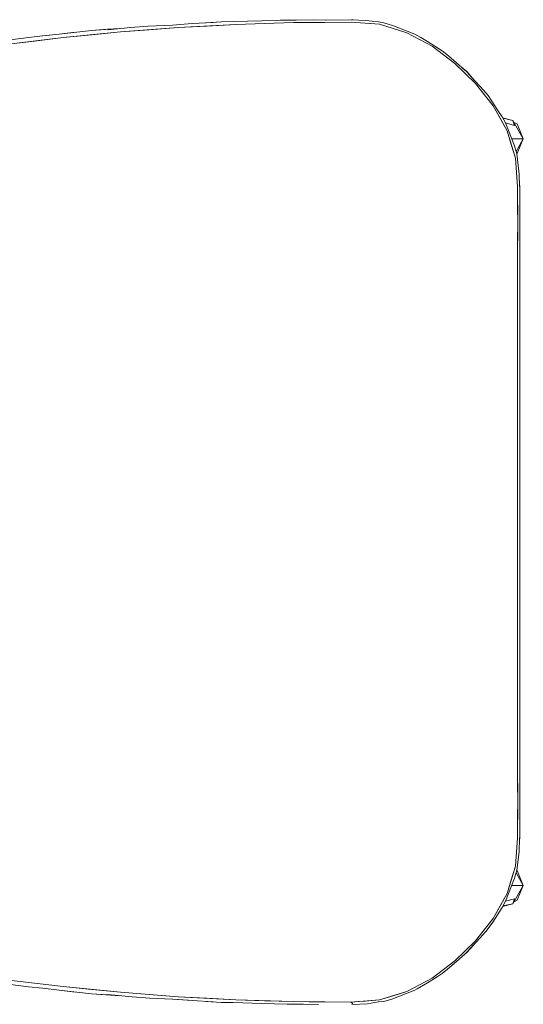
# Model space of a CAD drawing. Header units: millimetres. Extents: x 321 to 585, y -277 to 9.
# Tile 962 of 1056: x 353.497 to 353.992, y -4.408 to -3.44. Entities that reach past the tile are written whole.
import ezdxf

# ---------------------------------------------------------------- set-up
doc = ezdxf.new("R2010")
doc.units = ezdxf.units.MM
doc.header["$MEASUREMENT"] = 0
doc.layers.add('IFC-Elemento de mobília-Contorno', color=152, linetype='Continuous', lineweight=5)

msp = doc.modelspace()

# ---------------------------------------------------------------- linework, layer by layer
at = {"layer": 'IFC-Elemento de mobília-Contorno', "color": 7, "lineweight": 5}
for p, q in [((353.64699, -3.44535), (353.66623, -3.44398)), ((353.64699, -3.44535), (353.66623, -3.44398)), ((353.65235, -3.44787), (353.70906, -3.44482)), ((353.65235, -3.44787), (353.70906, -3.44482)), ((353.66623, -3.44398), (353.68692, -3.4428)), ((353.66623, -3.44398), (353.68692, -3.4428)), ((353.67941, -3.44322), (353.69493, -3.44221)), ((353.67941, -3.44322), (353.69493, -3.44221)), ((353.67996, -3.4432), (353.69493, -3.44221)), ((353.67996, -3.4432), (353.69493, -3.44221)), ((353.6807, -3.44634), (353.70906, -3.44482)), ((353.6807, -3.44634), (353.70906, -3.44482)), ((353.69493, -3.44221), (353.70651, -3.44199)), ((353.69493, -3.44221), (353.70651, -3.44199)), ((353.70651, -3.44199), (353.73488, -3.44118)), ((353.70651, -3.44199), (353.73488, -3.44118)), ((353.70906, -3.44482), (353.76581, -3.44304)), ((353.70906, -3.44482), (353.76581, -3.44304)), ((353.70906, -3.44482), (353.73743, -3.44393)), ((353.70906, -3.44482), (353.73743, -3.44393)), ((353.73488, -3.44118), (353.75261, -3.44068)), ((353.73488, -3.44118), (353.75261, -3.44068)), ((353.73743, -3.44393), (353.76581, -3.44304)), ((353.73743, -3.44393), (353.76581, -3.44304)), ((353.75261, -3.44068), (353.76837, -3.44052)), ((353.75261, -3.44068), (353.76837, -3.44052)), ((353.76581, -3.44304), (353.82254, -3.44256)), ((353.76581, -3.44304), (353.82254, -3.44256)), ((353.76581, -3.44304), (353.78126, -3.44291)), ((353.76581, -3.44304), (353.78126, -3.44291)), ((353.76837, -3.44052), (353.78519, -3.44027)), ((353.76837, -3.44052), (353.78519, -3.44027)), ((353.78126, -3.44291), (353.79671, -3.44278)), ((353.78126, -3.44291), (353.79671, -3.44278)), ((353.78519, -3.44027), (353.79855, -3.44055)), ((353.78519, -3.44027), (353.79855, -3.44055)), ((353.79671, -3.44278), (353.82254, -3.44256)), ((353.79671, -3.44278), (353.82254, -3.44256)), ((353.7976, -3.44053), (353.82289, -3.44012)), ((353.7976, -3.44053), (353.82289, -3.44012)), ((353.79769, -3.44053), (353.82291, -3.44012)), ((353.82254, -3.44256), (353.83653, -3.44361)), ((353.82254, -3.44256), (353.85052, -3.44464)), ((353.82254, -3.44256), (353.83653, -3.44361)), ((353.82254, -3.44256), (353.85052, -3.44464)), ((353.82289, -3.44012), (353.82445, -3.44028)), ((353.82289, -3.44012), (353.82445, -3.44028)), ((353.82291, -3.44012), (353.82449, -3.44028)), ((353.82291, -3.44012), (353.82449, -3.44028)), ((353.82331, -3.44023), (353.83693, -3.44075)), ((353.82331, -3.44023), (353.83693, -3.44075)), ((353.83653, -3.44361), (353.85052, -3.44464)), ((353.83653, -3.44361), (353.85052, -3.44464)), ((353.83693, -3.44075), (353.84945, -3.44238)), ((353.83693, -3.44075), (353.84945, -3.44238)), ((353.84945, -3.44238), (353.85486, -3.44321)), ((353.84945, -3.44238), (353.85486, -3.44321)), ((353.85052, -3.44464), (353.87735, -3.45294)), ((353.85052, -3.44464), (353.87735, -3.45294)), ((353.85486, -3.44321), (353.86415, -3.44606)), ((353.85486, -3.44321), (353.86415, -3.44606)), ((353.51906, -3.45614), (353.53529, -3.45427)), ((353.51906, -3.45614), (353.53529, -3.45427)), ((353.51938, -3.45611), (353.53529, -3.45427)), ((353.51938, -3.45611), (353.53529, -3.45427)), ((353.53529, -3.45427), (353.5671, -3.4506)), ((353.53529, -3.45427), (353.5671, -3.4506)), ((353.53529, -3.45427), (353.55119, -3.45243)), ((353.53529, -3.45427), (353.55119, -3.45243)), ((353.53921, -3.45777), (353.59572, -3.45219)), ((353.53921, -3.45777), (353.59572, -3.45219)), ((353.5671, -3.4506), (353.59507, -3.44876)), ((353.5671, -3.4506), (353.59507, -3.44876)), ((353.5671, -3.4506), (353.58308, -3.44955)), ((353.5671, -3.4506), (353.58308, -3.44955)), ((353.56746, -3.45497), (353.59572, -3.45219)), ((353.56746, -3.45497), (353.59572, -3.45219)), ((353.58308, -3.44955), (353.59503, -3.44876)), ((353.58308, -3.44955), (353.59503, -3.44876)), ((353.58315, -3.44993), (353.60557, -3.44773)), ((353.58315, -3.44993), (353.60557, -3.44773)), ((353.59247, -3.45251), (353.5925, -3.45251)), ((353.59247, -3.45251), (353.5925, -3.45251)), ((353.59572, -3.45219), (353.65235, -3.44787)), ((353.59572, -3.45219), (353.65235, -3.44787)), ((353.59572, -3.45219), (353.62404, -3.45003)), ((353.59572, -3.45219), (353.62404, -3.45003)), ((353.60557, -3.44773), (353.623, -3.44643)), ((353.60557, -3.44773), (353.623, -3.44643)), ((353.623, -3.44643), (353.64699, -3.44535)), ((353.623, -3.44643), (353.64699, -3.44535)), ((353.62404, -3.45003), (353.65235, -3.44787)), ((353.62404, -3.45003), (353.65235, -3.44787)), ((353.64698, -3.44535), (353.64702, -3.44535)), ((353.64698, -3.44535), (353.64702, -3.44535)), ((353.65235, -3.44787), (353.6807, -3.44634)), ((353.65235, -3.44787), (353.6807, -3.44634)), ((353.86394, -3.44879), (353.87735, -3.45294)), ((353.86394, -3.44879), (353.87735, -3.45294)), ((353.86415, -3.44606), (353.87758, -3.45128)), ((353.86415, -3.44606), (353.87758, -3.45128)), ((353.87735, -3.45294), (353.90213, -3.46622)), ((353.87735, -3.45294), (353.90213, -3.46622)), ((353.87758, -3.45128), (353.88513, -3.45421)), ((353.87758, -3.45128), (353.88513, -3.45421)), ((353.88513, -3.45421), (353.89123, -3.45752)), ((353.88513, -3.45421), (353.89123, -3.45752)), ((353.48284, -3.46458), (353.53921, -3.45777)), ((353.48284, -3.46458), (353.53921, -3.45777)), ((353.48284, -3.46458), (353.51102, -3.46117)), ((353.48284, -3.46458), (353.51102, -3.46117)), ((353.48757, -3.45977), (353.50517, -3.45752)), ((353.48757, -3.45977), (353.50517, -3.45752)), ((353.50517, -3.45752), (353.51938, -3.45611)), ((353.50517, -3.45752), (353.51938, -3.45611)), ((353.51102, -3.46117), (353.53921, -3.45777)), ((353.51102, -3.46117), (353.53921, -3.45777)), ((353.53921, -3.45777), (353.56746, -3.45497)), ((353.53921, -3.45777), (353.56746, -3.45497)), ((353.88974, -3.45958), (353.90213, -3.46622)), ((353.88974, -3.45958), (353.90213, -3.46622)), ((353.89123, -3.45752), (353.89759, -3.46154)), ((353.89123, -3.45752), (353.89759, -3.46154)), ((353.89759, -3.46154), (353.90861, -3.4685)), ((353.89759, -3.46154), (353.90861, -3.4685)), ((353.90213, -3.46622), (353.92464, -3.48308)), ((353.90213, -3.46622), (353.92464, -3.48308)), ((353.90861, -3.4685), (353.91222, -3.47079)), ((353.90861, -3.4685), (353.91222, -3.47079)), ((353.91222, -3.47079), (353.91843, -3.47568)), ((353.91222, -3.47079), (353.91843, -3.47568)), ((353.91338, -3.47465), (353.92464, -3.48308)), ((353.91338, -3.47465), (353.92464, -3.48308)), ((353.91843, -3.47568), (353.92628, -3.48251)), ((353.91843, -3.47568), (353.92628, -3.48251)), ((353.92464, -3.48308), (353.9448, -3.50269)), ((353.92464, -3.48308), (353.93472, -3.49288)), ((353.92464, -3.48308), (353.9448, -3.50269)), ((353.92464, -3.48308), (353.93472, -3.49288)), ((353.92628, -3.48251), (353.93449, -3.48985)), ((353.92628, -3.48251), (353.93449, -3.48985)), ((353.93069, -3.48645), (353.93631, -3.49121)), ((353.93071, -3.48647), (353.93631, -3.49121)), ((353.93074, -3.4865), (353.9363, -3.4912)), ((353.93076, -3.48652), (353.9363, -3.4912)), ((353.93472, -3.49288), (353.9448, -3.50269)), ((353.93472, -3.49288), (353.9448, -3.50269)), ((353.9363, -3.4912), (353.9439, -3.49974)), ((353.9363, -3.4912), (353.9439, -3.49974)), ((353.93631, -3.49121), (353.94405, -3.49989)), ((353.93631, -3.49121), (353.94405, -3.49989)), ((353.94171, -3.49734), (353.94875, -3.50504)), ((353.94171, -3.49734), (353.94875, -3.50504)), ((353.9448, -3.50269), (353.95352, -3.51371)), ((353.9448, -3.50269), (353.96225, -3.52475)), ((353.9448, -3.50269), (353.95352, -3.51371)), ((353.9448, -3.50269), (353.96225, -3.52475)), ((353.94875, -3.50504), (353.95318, -3.50982)), ((353.94875, -3.50504), (353.95318, -3.50982)), ((353.95318, -3.50982), (353.95731, -3.51478)), ((353.95318, -3.50982), (353.95731, -3.51478)), ((353.95352, -3.51371), (353.96225, -3.52475)), ((353.95352, -3.51371), (353.96225, -3.52475)), ((353.95731, -3.51478), (353.96038, -3.51935)), ((353.95731, -3.51478), (353.96038, -3.51935)), ((353.96038, -3.51935), (353.96693, -3.52922)), ((353.96038, -3.51935), (353.96693, -3.52922)), ((353.96225, -3.52475), (353.97596, -3.54928)), ((353.96225, -3.52475), (353.9691, -3.53701)), ((353.96225, -3.52475), (353.97596, -3.54928)), ((353.96225, -3.52475), (353.9691, -3.53701)), ((353.96693, -3.52922), (353.97102, -3.53549)), ((353.96693, -3.52922), (353.97102, -3.53549)), ((353.96909, -3.53699), (353.97596, -3.54928)), ((353.96909, -3.53699), (353.97596, -3.54928)), ((353.97102, -3.53549), (353.97445, -3.54163)), ((353.97102, -3.53549), (353.97445, -3.54163)), ((353.97159, -3.53652), (353.98159, -3.53919)), ((353.97159, -3.53652), (353.98159, -3.53919)), ((353.97188, -3.53703), (353.98159, -3.53919)), ((353.97188, -3.53703), (353.98159, -3.53919)), ((353.97442, -3.54159), (353.97445, -3.54163)), ((353.97442, -3.54159), (353.97445, -3.54163)), ((353.97443, -3.54159), (353.97446, -3.54165)), ((353.97443, -3.54159), (353.98319, -3.54405)), ((353.97443, -3.54159), (353.9775, -3.54916)), ((353.97443, -3.54159), (353.97445, -3.54163)), ((353.97443, -3.54159), (353.97446, -3.54165)), ((353.97443, -3.54159), (353.97446, -3.54165)), ((353.97443, -3.54159), (353.98319, -3.54405)), ((353.97443, -3.54159), (353.9775, -3.54916)), ((353.97443, -3.54159), (353.97446, -3.54165)), ((353.97445, -3.54163), (353.97446, -3.54167)), ((353.97446, -3.54165), (353.97448, -3.54171)), ((353.97446, -3.54165), (353.97448, -3.54171)), ((353.98159, -3.53919), (353.98319, -3.54405)), ((353.98159, -3.53919), (353.99194, -3.55712)), ((353.98159, -3.53919), (353.98319, -3.54405)), ((353.98159, -3.53919), (353.99194, -3.55712)), ((353.98274, -3.54118), (353.98588, -3.54248)), ((353.98274, -3.54118), (353.98588, -3.54248)), ((353.97596, -3.54928), (353.98425, -3.5761)), ((353.97596, -3.54928), (353.9801, -3.56269)), ((353.97596, -3.54928), (353.98425, -3.5761)), ((353.97596, -3.54928), (353.9801, -3.56269)), ((353.9775, -3.54916), (353.98333, -3.56424)), ((353.9775, -3.54916), (353.98333, -3.56424)), ((353.98588, -3.54248), (353.99194, -3.55712)), ((353.98058, -3.55712), (353.98193, -3.55712)), ((353.98058, -3.55712), (353.98193, -3.55712)), ((353.98193, -3.55712), (353.98941, -3.55712)), ((353.98193, -3.55712), (353.98941, -3.55712)), ((353.98479, -3.56951), (353.99194, -3.55712)), ((353.98479, -3.56951), (353.99194, -3.55712)), ((353.98596, -3.57167), (353.99194, -3.55712)), ((353.98941, -3.55712), (353.99194, -3.55712)), ((353.98941, -3.55712), (353.99194, -3.55712)), ((353.9801, -3.56269), (353.98425, -3.5761)), ((353.9801, -3.56269), (353.98425, -3.5761)), ((353.98333, -3.56424), (353.98549, -3.57207)), ((353.98333, -3.56424), (353.98549, -3.57207)), ((353.98425, -3.5761), (353.9863, -3.60428)), ((353.98425, -3.5761), (353.98527, -3.59011)), ((353.98425, -3.5761), (353.9863, -3.60428)), ((353.98425, -3.5761), (353.98527, -3.59011)), ((353.98448, -3.5793), (353.98448, -3.57934)), ((353.98448, -3.5793), (353.98448, -3.57934)), ((353.98543, -3.5719), (353.98549, -3.57207)), ((353.98543, -3.5719), (353.98549, -3.57207)), ((353.98544, -3.57189), (353.98548, -3.57188)), ((353.98544, -3.57189), (353.98548, -3.57188)), ((353.98548, -3.57188), (353.98549, -3.57207)), ((353.98549, -3.57207), (353.98628, -3.57747)), ((353.98549, -3.57207), (353.98551, -3.57227)), ((353.98549, -3.57207), (353.98628, -3.57747)), ((353.98628, -3.57747), (353.98784, -3.59184)), ((353.98628, -3.57747), (353.98784, -3.59184)), ((353.98527, -3.59011), (353.9863, -3.60428)), ((353.98527, -3.59011), (353.9863, -3.60428)), ((353.98784, -3.59184), (353.98823, -3.60416)), ((353.98784, -3.59184), (353.98823, -3.60416)), ((353.9863, -3.60428), (353.98636, -3.62426)), ((353.9863, -3.60428), (353.9864, -3.63982)), ((353.9863, -3.60428), (353.98636, -3.62426)), ((353.9863, -3.60428), (353.9864, -3.63982)), ((353.98814, -3.60153), (353.98836, -3.60397)), ((353.98814, -3.60153), (353.98836, -3.60397)), ((353.98815, -3.60166), (353.98837, -3.60412)), ((353.98815, -3.60166), (353.98837, -3.60412)), ((353.98836, -3.60397), (353.98837, -3.64126)), ((353.98837, -3.62412), (353.98837, -3.60412)), ((353.98837, -3.62412), (353.98837, -3.60412)), ((353.98636, -3.62426), (353.9864, -3.63982)), ((353.98636, -3.62426), (353.9864, -3.63982)), ((353.98837, -3.64412), (353.98837, -3.62412)), ((353.98837, -3.64412), (353.98837, -3.62412)), ((353.98629, -3.67535), (353.9864, -3.63982)), ((353.98629, -3.67535), (353.9864, -3.63982)), ((353.98634, -3.65758), (353.9864, -3.63982)), ((353.98634, -3.65758), (353.9864, -3.63982)), ((353.98837, -3.6784), (353.98837, -3.64126)), ((353.98837, -3.6784), (353.98837, -3.64126)), ((353.98837, -3.66413), (353.98837, -3.64412)), ((353.98837, -3.66413), (353.98837, -3.64412)), ((353.98629, -3.67535), (353.98634, -3.65758)), ((353.98629, -3.67535), (353.98634, -3.65758)), ((353.98837, -3.68413), (353.98837, -3.66413)), ((353.98837, -3.68413), (353.98837, -3.66413)), ((353.98621, -3.71089), (353.98629, -3.67535)), ((353.98621, -3.71089), (353.98629, -3.67535)), ((353.98625, -3.69312), (353.98629, -3.67535)), ((353.98625, -3.69312), (353.98629, -3.67535)), ((353.98837, -3.72127), (353.98837, -3.6784)), ((353.98837, -3.72127), (353.98837, -3.6784)), ((353.98837, -3.70413), (353.98837, -3.68413)), ((353.98837, -3.70413), (353.98837, -3.68413)), ((353.98837, -3.72414), (353.98837, -3.70413)), ((353.98837, -3.72414), (353.98837, -3.70413)), ((353.98621, -3.72865), (353.98621, -3.71089)), ((353.98621, -3.74643), (353.98621, -3.71089)), ((353.98621, -3.72865), (353.98621, -3.71089)), ((353.98621, -3.74643), (353.98621, -3.71089)), ((353.98837, -3.76414), (353.98837, -3.72127)), ((353.98837, -3.76414), (353.98837, -3.72127)), ((353.98837, -3.74414), (353.98837, -3.72414)), ((353.98837, -3.74414), (353.98837, -3.72414)), ((353.98837, -3.76414), (353.98837, -3.74414)), ((353.98837, -3.76414), (353.98837, -3.74414)), ((353.98621, -3.74643), (353.98621, -3.75531)), ((353.98621, -3.74643), (353.98621, -3.78197)), ((353.98621, -3.74643), (353.98621, -3.75531)), ((353.98621, -3.74643), (353.98621, -3.78197)), ((353.98621, -3.7642), (353.98621, -3.75531)), ((353.98621, -3.7642), (353.98621, -3.75531)), ((353.98837, -3.78414), (353.98837, -3.76414)), ((353.98837, -3.80413), (353.98837, -3.76414)), ((353.98837, -3.78414), (353.98837, -3.76414)), ((353.98837, -3.80413), (353.98837, -3.76414)), ((353.9862, -3.8175), (353.98621, -3.78197)), ((353.9862, -3.8175), (353.98621, -3.78197)), ((353.98621, -3.79974), (353.98621, -3.78197)), ((353.98621, -3.79974), (353.98621, -3.78197)), ((353.98837, -3.79414), (353.98837, -3.78414)), ((353.98837, -3.79414), (353.98837, -3.78414)), ((353.98837, -3.80414), (353.98837, -3.79414)), ((353.98837, -3.80414), (353.98837, -3.79414)), ((353.98837, -3.84413), (353.98837, -3.80413)), ((353.98837, -3.84413), (353.98837, -3.80413)), ((353.98837, -3.82413), (353.98837, -3.80414)), ((353.98837, -3.82413), (353.98837, -3.80414)), ((353.98619, -3.83528), (353.9862, -3.8175)), ((353.98619, -3.85304), (353.9862, -3.8175)), ((353.98619, -3.83528), (353.9862, -3.8175)), ((353.98619, -3.85304), (353.9862, -3.8175)), ((353.98837, -3.84413), (353.98837, -3.82413)), ((353.98837, -3.84413), (353.98837, -3.82413)), ((353.98837, -3.86413), (353.98837, -3.84413)), ((353.98837, -3.88412), (353.98837, -3.84413)), ((353.98837, -3.86413), (353.98837, -3.84413)), ((353.98837, -3.88412), (353.98837, -3.84413)), ((353.98618, -3.87081), (353.98619, -3.85304)), ((353.98618, -3.88859), (353.98619, -3.85304)), ((353.98618, -3.87081), (353.98619, -3.85304)), ((353.98618, -3.88859), (353.98619, -3.85304)), ((353.98837, -3.88412), (353.98837, -3.86413)), ((353.98837, -3.88412), (353.98837, -3.86413)), ((353.98618, -3.92412), (353.98618, -3.88859)), ((353.98618, -3.90635), (353.98618, -3.88859)), ((353.98618, -3.92412), (353.98618, -3.88859)), ((353.98618, -3.90635), (353.98618, -3.88859)), ((353.98837, -3.90412), (353.98837, -3.88412)), ((353.98837, -3.92412), (353.98837, -3.88412)), ((353.98837, -3.90412), (353.98837, -3.88412)), ((353.98837, -3.92412), (353.98837, -3.88412)), ((353.98618, -3.91524), (353.98618, -3.90635)), ((353.98618, -3.91524), (353.98618, -3.90635)), ((353.98837, -3.92412), (353.98837, -3.90412)), ((353.98837, -3.92412), (353.98837, -3.90412)), ((353.98618, -3.95966), (353.98618, -3.92412)), ((353.98618, -3.95966), (353.98618, -3.92412)), ((353.98837, -3.94412), (353.98837, -3.92412)), ((353.98837, -3.96411), (353.98837, -3.92412)), ((353.98837, -3.94412), (353.98837, -3.92412)), ((353.98837, -3.96411), (353.98837, -3.92412)), ((353.98618, -3.95966), (353.98618, -3.94189)), ((353.98618, -3.95966), (353.98618, -3.94189)), ((353.98837, -3.96411), (353.98837, -3.94412)), ((353.98837, -3.96411), (353.98837, -3.94412)), ((353.98618, -3.95966), (353.98619, -3.9952)), ((353.98618, -3.95966), (353.98619, -3.9952)), ((353.98837, -3.97411), (353.98837, -3.96411)), ((353.98837, -4.00411), (353.98837, -3.96411)), ((353.98837, -3.97411), (353.98837, -3.96411)), ((353.98837, -4.00411), (353.98837, -3.96411)), ((353.98837, -3.98411), (353.98837, -3.97411)), ((353.98837, -3.98411), (353.98837, -3.97411)), ((353.98618, -3.97743), (353.98619, -3.9952)), ((353.98618, -3.97743), (353.98619, -3.9952)), ((353.98837, -4.00411), (353.98837, -3.98411)), ((353.98837, -4.00411), (353.98837, -3.98411)), ((353.98619, -3.9952), (353.9862, -4.03073)), ((353.98619, -3.9952), (353.9862, -4.03073)), ((353.98837, -4.0241), (353.98837, -4.00411)), ((353.98837, -4.0441), (353.98837, -4.00411)), ((353.98837, -4.0241), (353.98837, -4.00411)), ((353.98837, -4.0441), (353.98837, -4.00411)), ((353.98619, -4.01297), (353.9862, -4.03073)), ((353.98619, -4.01297), (353.9862, -4.03073)), ((353.98837, -4.0441), (353.98837, -4.0241)), ((353.98837, -4.0441), (353.98837, -4.0241)), ((353.9862, -4.03073), (353.98621, -4.06628)), ((353.9862, -4.03073), (353.98621, -4.06628)), ((353.98837, -4.0541), (353.98837, -4.0441)), ((353.98837, -4.0841), (353.98837, -4.0441)), ((353.98837, -4.0541), (353.98837, -4.0441)), ((353.98837, -4.0841), (353.98837, -4.0441)), ((353.98621, -4.04851), (353.98621, -4.06628)), ((353.98621, -4.04851), (353.98621, -4.06628)), ((353.98837, -4.0641), (353.98837, -4.0541)), ((353.98837, -4.0641), (353.98837, -4.0541)), ((353.98837, -4.0841), (353.98837, -4.0641)), ((353.98837, -4.0841), (353.98837, -4.0641)), ((353.98621, -4.10182), (353.98621, -4.06628)), ((353.98621, -4.10182), (353.98621, -4.06628)), ((353.98621, -4.10182), (353.98621, -4.08405)), ((353.98621, -4.10182), (353.98621, -4.08405)), ((353.98837, -4.1041), (353.98837, -4.0841)), ((353.98837, -4.12697), (353.98837, -4.0841)), ((353.98837, -4.1041), (353.98837, -4.0841)), ((353.98837, -4.12697), (353.98837, -4.0841)), ((353.98621, -4.10182), (353.98621, -4.13736)), ((353.98621, -4.10182), (353.98621, -4.13736)), ((353.98837, -4.1241), (353.98837, -4.1041)), ((353.98837, -4.1241), (353.98837, -4.1041)), ((353.98621, -4.11958), (353.98621, -4.13736)), ((353.98621, -4.11958), (353.98621, -4.13736)), ((353.98837, -4.1441), (353.98837, -4.1241)), ((353.98837, -4.1441), (353.98837, -4.1241)), ((353.98837, -4.16985), (353.98837, -4.12697)), ((353.98837, -4.16985), (353.98837, -4.12697)), ((353.98621, -4.13736), (353.98629, -4.17289)), ((353.98621, -4.13736), (353.98629, -4.17289)), ((353.98837, -4.16411), (353.98837, -4.1441)), ((353.98837, -4.16411), (353.98837, -4.1441)), ((353.98625, -4.15512), (353.98629, -4.17289)), ((353.98625, -4.15512), (353.98629, -4.17289)), ((353.98837, -4.18411), (353.98837, -4.16411)), ((353.98837, -4.18411), (353.98837, -4.16411)), ((353.98837, -4.20698), (353.98837, -4.16985)), ((353.98837, -4.20698), (353.98837, -4.16985)), ((353.98629, -4.17289), (353.9864, -4.20843)), ((353.98629, -4.17289), (353.98634, -4.19067)), ((353.98629, -4.17289), (353.9864, -4.20843)), ((353.98629, -4.17289), (353.98634, -4.19067)), ((353.98837, -4.20411), (353.98837, -4.18411)), ((353.98837, -4.20411), (353.98837, -4.18411)), ((353.98634, -4.19067), (353.9864, -4.20843)), ((353.98634, -4.19067), (353.9864, -4.20843)), ((353.9863, -4.24412), (353.9864, -4.20843)), ((353.9863, -4.24412), (353.9864, -4.20843)), ((353.98636, -4.22399), (353.9864, -4.20843)), ((353.98636, -4.22399), (353.9864, -4.20843)), ((353.98837, -4.22411), (353.98837, -4.20411)), ((353.98837, -4.22411), (353.98837, -4.20411)), ((353.98837, -4.24412), (353.98837, -4.20698)), ((353.98837, -4.24412), (353.98837, -4.20698)), ((353.9863, -4.24412), (353.98636, -4.22399)), ((353.9863, -4.24412), (353.98636, -4.22399)), ((353.98836, -4.24428), (353.98837, -4.22411)), ((353.98836, -4.24428), (353.98837, -4.22411)), ((353.98425, -4.27214), (353.9863, -4.24412)), ((353.98425, -4.27214), (353.9863, -4.24412)), ((353.98527, -4.25814), (353.9863, -4.24412)), ((353.98527, -4.25814), (353.9863, -4.24412)), ((353.98775, -4.25809), (353.98823, -4.24424)), ((353.98775, -4.25809), (353.98823, -4.24424)), ((353.98814, -4.24676), (353.98836, -4.24428)), ((353.98814, -4.24676), (353.98836, -4.24428)), ((353.98815, -4.24656), (353.98837, -4.24412)), ((353.98425, -4.27214), (353.98527, -4.25814)), ((353.98425, -4.27214), (353.98527, -4.25814)), ((353.98628, -4.27076), (353.98775, -4.25809)), ((353.98628, -4.27076), (353.98775, -4.25809)), ((353.97596, -4.29897), (353.98425, -4.27214)), ((353.97596, -4.29897), (353.98425, -4.27214)), ((353.9801, -4.28556), (353.98425, -4.27214)), ((353.9801, -4.28556), (353.98425, -4.27214)), ((353.98333, -4.28401), (353.98549, -4.27617)), ((353.98333, -4.28401), (353.98549, -4.27617)), ((353.98544, -4.27631), (353.98549, -4.27617)), ((353.98544, -4.27631), (353.98549, -4.27617)), ((353.98545, -4.27631), (353.98548, -4.27632)), ((353.98545, -4.27631), (353.98548, -4.27632)), ((353.98547, -4.27632), (353.98628, -4.27076)), ((353.98547, -4.27632), (353.98628, -4.27076)), ((353.98547, -4.27632), (353.98549, -4.27615)), ((353.98547, -4.27632), (353.98549, -4.27615)), ((353.98549, -4.27617), (353.9855, -4.27603)), ((353.98549, -4.27617), (353.9855, -4.27603)), ((353.98588, -4.27649), (353.99194, -4.29113)), ((353.97596, -4.29897), (353.9801, -4.28556)), ((353.97596, -4.29897), (353.9801, -4.28556)), ((353.97751, -4.29908), (353.98333, -4.28401)), ((353.97751, -4.29908), (353.98333, -4.28401)), ((353.98479, -4.27873), (353.99194, -4.29113)), ((353.98479, -4.27873), (353.99194, -4.29113)), ((353.98058, -4.29113), (353.98193, -4.29113)), ((353.98058, -4.29113), (353.98193, -4.29113)), ((353.98159, -4.30905), (353.99194, -4.29113)), ((353.98159, -4.30905), (353.99194, -4.29113)), ((353.98193, -4.29113), (353.98941, -4.29113)), ((353.98193, -4.29113), (353.98941, -4.29113)), ((353.98596, -4.30567), (353.99194, -4.29113)), ((353.98941, -4.29113), (353.99194, -4.29113)), ((353.98941, -4.29113), (353.99194, -4.29113)), ((353.96225, -4.3235), (353.97596, -4.29897)), ((353.96225, -4.3235), (353.97596, -4.29897)), ((353.9691, -4.31124), (353.97596, -4.29897)), ((353.9691, -4.31124), (353.97596, -4.29897)), ((353.97443, -4.30664), (353.97751, -4.29908)), ((353.97443, -4.30664), (353.98319, -4.3042)), ((353.97443, -4.30664), (353.98319, -4.3042)), ((353.97445, -4.3066), (353.97751, -4.29908)), ((353.98159, -4.30905), (353.98319, -4.3042)), ((353.98159, -4.30905), (353.98319, -4.3042)), ((353.98277, -4.307), (353.98596, -4.30567)), ((353.98277, -4.307), (353.98596, -4.30567)), ((353.96194, -4.32699), (353.97102, -4.31276)), ((353.96194, -4.32699), (353.97102, -4.31276)), ((353.96225, -4.3235), (353.96924, -4.31099)), ((353.96225, -4.3235), (353.96924, -4.31099)), ((353.97102, -4.31276), (353.97445, -4.3066)), ((353.97102, -4.31276), (353.97445, -4.3066)), ((353.97159, -4.31172), (353.98159, -4.30905)), ((353.97159, -4.31172), (353.98159, -4.30905)), ((353.97189, -4.3112), (353.98159, -4.30905)), ((353.97189, -4.3112), (353.98159, -4.30905)), ((353.97442, -4.30665), (353.97445, -4.3066)), ((353.97442, -4.30665), (353.97445, -4.3066)), ((353.97443, -4.30664), (353.97446, -4.30659)), ((353.97443, -4.30664), (353.97446, -4.30659)), ((353.97444, -4.30664), (353.97445, -4.3066)), ((353.97444, -4.30664), (353.97445, -4.3066)), ((353.97445, -4.30664), (353.97446, -4.30659)), ((353.97446, -4.30659), (353.97448, -4.30655)), ((353.9448, -4.34556), (353.96225, -4.3235)), ((353.9448, -4.34556), (353.96225, -4.3235)), ((353.95352, -4.33452), (353.96225, -4.3235)), ((353.95352, -4.33452), (353.96225, -4.3235)), ((353.9448, -4.34556), (353.95352, -4.33452)), ((353.9448, -4.34556), (353.95352, -4.33452)), ((353.95499, -4.33616), (353.95731, -4.33346)), ((353.95499, -4.33616), (353.95731, -4.33346)), ((353.95731, -4.33346), (353.96194, -4.32699)), ((353.95731, -4.33346), (353.96194, -4.32699)), ((353.94171, -4.35091), (353.94902, -4.34301)), ((353.94171, -4.35091), (353.94902, -4.34301)), ((353.94902, -4.34301), (353.95499, -4.33616)), ((353.94902, -4.34301), (353.95499, -4.33616)), ((353.92464, -4.36517), (353.9448, -4.34556)), ((353.92464, -4.36517), (353.9448, -4.34556)), ((353.93472, -4.35536), (353.9448, -4.34556)), ((353.93472, -4.35536), (353.9448, -4.34556)), ((353.93485, -4.35818), (353.94171, -4.35091)), ((353.93485, -4.35818), (353.94171, -4.35091)), ((353.9363, -4.35703), (353.94292, -4.3496)), ((353.9363, -4.35703), (353.94292, -4.3496)), ((353.93631, -4.35702), (353.94304, -4.34947)), ((353.93631, -4.35702), (353.94304, -4.34947)), ((353.92464, -4.36517), (353.93472, -4.35536)), ((353.92464, -4.36517), (353.93472, -4.35536)), ((353.92628, -4.36573), (353.93485, -4.35818)), ((353.92628, -4.36573), (353.93485, -4.35818)), ((353.93222, -4.36049), (353.93631, -4.35702)), ((353.93222, -4.36049), (353.93631, -4.35702)), ((353.93226, -4.36045), (353.9363, -4.35703)), ((353.93226, -4.36046), (353.9363, -4.35703)), ((353.90213, -4.38202), (353.92464, -4.36517)), ((353.90213, -4.38202), (353.92464, -4.36517)), ((353.91222, -4.37745), (353.91752, -4.37323)), ((353.91222, -4.37745), (353.91752, -4.37323)), ((353.91338, -4.3736), (353.92464, -4.36517)), ((353.91338, -4.3736), (353.92464, -4.36517)), ((353.91752, -4.37323), (353.92628, -4.36573)), ((353.91752, -4.37323), (353.92628, -4.36573)), ((353.48284, -4.38365), (353.51102, -4.38706)), ((353.48284, -4.38365), (353.53921, -4.39048)), ((353.48284, -4.38365), (353.51102, -4.38706)), ((353.48284, -4.38365), (353.53921, -4.39048)), ((353.87735, -4.39531), (353.90213, -4.38202)), ((353.87735, -4.39531), (353.90213, -4.38202)), ((353.88974, -4.38866), (353.90213, -4.38202)), ((353.88974, -4.38866), (353.90213, -4.38202)), ((353.89759, -4.38671), (353.90725, -4.38075)), ((353.89759, -4.38671), (353.90725, -4.38075)), ((353.90725, -4.38075), (353.91222, -4.37745)), ((353.90725, -4.38075), (353.91222, -4.37745)), ((353.48757, -4.38847), (353.50517, -4.39072)), ((353.48757, -4.38847), (353.50517, -4.39072)), ((353.50517, -4.39072), (353.51938, -4.39214)), ((353.50517, -4.39072), (353.51938, -4.39214)), ((353.51102, -4.38706), (353.53921, -4.39048)), ((353.51102, -4.38706), (353.53921, -4.39048)), ((353.51938, -4.39214), (353.53529, -4.39398)), ((353.51938, -4.39214), (353.53529, -4.39398)), ((353.53921, -4.39048), (353.56746, -4.39326)), ((353.53921, -4.39048), (353.59572, -4.39606)), ((353.53921, -4.39048), (353.56746, -4.39326)), ((353.53921, -4.39048), (353.59572, -4.39606)), ((353.56746, -4.39326), (353.59572, -4.39606)), ((353.56746, -4.39326), (353.59572, -4.39606)), ((353.88513, -4.39404), (353.88761, -4.39253)), ((353.88513, -4.39404), (353.88761, -4.39253)), ((353.88761, -4.39253), (353.89759, -4.38671)), ((353.88761, -4.39253), (353.89759, -4.38671)), ((353.53529, -4.39398), (353.55119, -4.39581)), ((353.53529, -4.39398), (353.5671, -4.39765)), ((353.53529, -4.39398), (353.55119, -4.39581)), ((353.53529, -4.39398), (353.5671, -4.39765)), ((353.5671, -4.39765), (353.58308, -4.39869)), ((353.5671, -4.39765), (353.59493, -4.39947)), ((353.5671, -4.39765), (353.58308, -4.39869)), ((353.5671, -4.39765), (353.59493, -4.39947)), ((353.58308, -4.39869), (353.59492, -4.39947)), ((353.58308, -4.39869), (353.59492, -4.39947)), ((353.58315, -4.39831), (353.60704, -4.40066)), ((353.58315, -4.39831), (353.60704, -4.40066)), ((353.59572, -4.39606), (353.62404, -4.39822)), ((353.59572, -4.39606), (353.65235, -4.40037)), ((353.59572, -4.39606), (353.62404, -4.39822)), ((353.59572, -4.39606), (353.65235, -4.40037)), ((353.60704, -4.40066), (353.62448, -4.40189)), ((353.60704, -4.40066), (353.62448, -4.40189)), ((353.62404, -4.39822), (353.65235, -4.40037)), ((353.62404, -4.39822), (353.65235, -4.40037)), ((353.62448, -4.40189), (353.64699, -4.40289)), ((353.62448, -4.40189), (353.64722, -4.4029)), ((353.64699, -4.40289), (353.66624, -4.40427)), ((353.64699, -4.40289), (353.66624, -4.40427)), ((353.64699, -4.40289), (353.66245, -4.40391)), ((353.64722, -4.4029), (353.66245, -4.40391)), ((353.65235, -4.40037), (353.70906, -4.40343)), ((353.65235, -4.40037), (353.6807, -4.4019)), ((353.65235, -4.40037), (353.6807, -4.4019)), ((353.65235, -4.40037), (353.70906, -4.40343)), ((353.6807, -4.4019), (353.70906, -4.40343)), ((353.6807, -4.4019), (353.70906, -4.40343)), ((353.85052, -4.4036), (353.87735, -4.39531)), ((353.85052, -4.4036), (353.87735, -4.39531)), ((353.85052, -4.4036), (353.86394, -4.39946)), ((353.85052, -4.4036), (353.86394, -4.39946)), ((353.85486, -4.40503), (353.86256, -4.40274)), ((353.85486, -4.40503), (353.86256, -4.40274)), ((353.86256, -4.40274), (353.87758, -4.39697)), ((353.86256, -4.40274), (353.87758, -4.39697)), ((353.86394, -4.39946), (353.87735, -4.39531)), ((353.86394, -4.39946), (353.87735, -4.39531)), ((353.87758, -4.39697), (353.88513, -4.39404)), ((353.87758, -4.39697), (353.88513, -4.39404)), ((353.66624, -4.40427), (353.68692, -4.40545)), ((353.66624, -4.40427), (353.68692, -4.40545)), ((353.67993, -4.40505), (353.69493, -4.40604)), ((353.67993, -4.40505), (353.69493, -4.40604)), ((353.68046, -4.40508), (353.69493, -4.40604)), ((353.68046, -4.40508), (353.69493, -4.40604)), ((353.69493, -4.40604), (353.70651, -4.40624)), ((353.69493, -4.40604), (353.70651, -4.40624)), ((353.70651, -4.40624), (353.73487, -4.40706)), ((353.70651, -4.40624), (353.73487, -4.40706)), ((353.70906, -4.40343), (353.73743, -4.40432)), ((353.70906, -4.40343), (353.76581, -4.4052)), ((353.70906, -4.40343), (353.73743, -4.40432)), ((353.70906, -4.40343), (353.76581, -4.4052)), ((353.73487, -4.40706), (353.75963, -4.40765)), ((353.73487, -4.40706), (353.75963, -4.40765)), ((353.73743, -4.40432), (353.76581, -4.4052)), ((353.73743, -4.40432), (353.76581, -4.4052)), ((353.75963, -4.40765), (353.77575, -4.40776)), ((353.75963, -4.40765), (353.77575, -4.40776)), ((353.76581, -4.4052), (353.82254, -4.40569)), ((353.76581, -4.4052), (353.78126, -4.40533)), ((353.76581, -4.4052), (353.82254, -4.40569)), ((353.76581, -4.4052), (353.78126, -4.40533)), ((353.77575, -4.40776), (353.79032, -4.40803)), ((353.77575, -4.40776), (353.79032, -4.40803)), ((353.78126, -4.40533), (353.79671, -4.40546)), ((353.78126, -4.40533), (353.79671, -4.40546)), ((353.79671, -4.40546), (353.82254, -4.40569)), ((353.79671, -4.40546), (353.82254, -4.40569)), ((353.82224, -4.40611), (353.82254, -4.40569)), ((353.82224, -4.40611), (353.82254, -4.40569)), ((353.82224, -4.40611), (353.8231, -4.40616)), ((353.82224, -4.40611), (353.8231, -4.40616)), ((353.82254, -4.40569), (353.85052, -4.4036)), ((353.82254, -4.40569), (353.85052, -4.4036)), ((353.82254, -4.40569), (353.82604, -4.40542)), ((353.82254, -4.40569), (353.82604, -4.40542)), ((353.82254, -4.40569), (353.82286, -4.40582)), ((353.82254, -4.40569), (353.82286, -4.40582)), ((353.82286, -4.40582), (353.82354, -4.4068)), ((353.82286, -4.40582), (353.82354, -4.4068)), ((353.8231, -4.40616), (353.82334, -4.40652)), ((353.8231, -4.40616), (353.82334, -4.40652)), ((353.82319, -4.40804), (353.83875, -4.40741)), ((353.82319, -4.40804), (353.83875, -4.40741)), ((353.82334, -4.40652), (353.82422, -4.40779)), ((353.82334, -4.40652), (353.82422, -4.40779)), ((353.82354, -4.4068), (353.82422, -4.40779)), ((353.82354, -4.4068), (353.82422, -4.40779)), ((353.82604, -4.40542), (353.82954, -4.40516)), ((353.82604, -4.40542), (353.82954, -4.40516)), ((353.82954, -4.40516), (353.83653, -4.40464)), ((353.82954, -4.40516), (353.83653, -4.40464)), ((353.83653, -4.40464), (353.85052, -4.4036)), ((353.83653, -4.40464), (353.85052, -4.4036)), ((353.83875, -4.40741), (353.84938, -4.40555)), ((353.83875, -4.40741), (353.84938, -4.40556)), ((353.84926, -4.40558), (353.85486, -4.40503)), ((353.84926, -4.40558), (353.85486, -4.40503))]:
    msp.add_line(p, q, dxfattribs=at)

doc.saveas('drawing.dxf')
